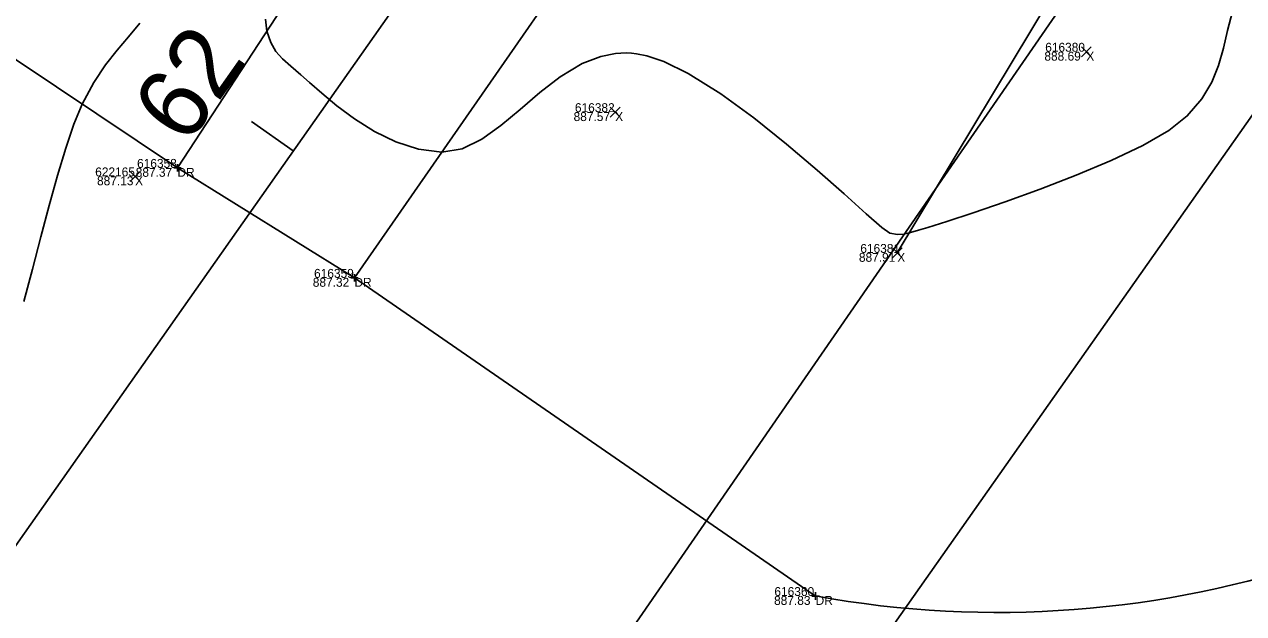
# Model space of a CAD drawing. Extents: x 1957117 to 1971063, y 701601 to 715861.
# Drawn here: x 1964258.29 to 1964306.2, y 707861.19 to 707884.33 of the extents above; entities that cross this region are included whole.
import ezdxf

# ---------------------------------------------------------------- set-up
doc = ezdxf.new("R2010")
doc.units = 0
for name, color, linetype in [('AP_X_Lights', 7, 'Continuous'), ('DT_X_Break_Line', 7, 'Continuous'), ('DT_X_Contour_Minor', 7, 'Continuous'), ('GE_X_CL_20', 7, 'Continuous'), ('PM_P_Cells', 7, 'Continuous'), ('PV_P_Drive', 7, 'Continuous'), ('PV_P_Shoulder', 7, 'Continuous'), ('RS_Raster1', 7, 'Continuous'), ('RW_X_Esmt_RR', 7, 'Continuous'), ('RW_X_Fee_RW', 7, 'Continuous'), ('SC_Scratch1', 7, 'Continuous'), ('SC_Scratch2', 7, 'Continuous'), ('SC_Shading5', 7, 'Continuous')]:
    doc.layers.add(name, color=color, linetype=linetype)

msp = doc.modelspace()

# ---------------------------------------------------------------- linework, layer by layer
at = {"layer": 'AP_X_Lights'}
for p, q in [((1964299.823, 707883.058), (1964300.211, 707883.448)), ((1964299.823, 707883.448), (1964300.211, 707883.058)), ((1964281.31, 707880.686), (1964281.698, 707881.076)), ((1964281.31, 707881.076), (1964281.698, 707880.686)), ((1964262.446, 707878.164), (1964262.834, 707878.554)), ((1964262.446, 707878.554), (1964262.834, 707878.164)), ((1964292.395, 707875.16), (1964292.783, 707875.55)), ((1964292.395, 707875.55), (1964292.783, 707875.16))]:
    msp.add_line(p, q, dxfattribs=at)
at = {"layer": 'DT_X_Break_Line'}
msp.add_lwpolyline([(1964501.633, 708199.836), (1964472.058, 708159.676), (1964442.718, 708119.139), (1964414.466, 708076.646), (1964403.549, 708024.16), (1964357.625, 707995.459), (1964339.239, 707946.448), (1964311.438, 707906.654), (1964292.589, 707875.355)], dxfattribs=at)
at = {"layer": 'DT_X_Contour_Minor'}
for points in [[(1964305.757, 707884.829), (1964305.564, 707884.087), (1964305.402, 707883.388), (1964305.216, 707882.717), (1964304.954, 707882.059), (1964304.561, 707881.402), (1964303.985, 707880.73), (1964303.259, 707880.164), (1964302.232, 707879.575), (1964300.99, 707878.98), (1964299.619, 707878.4), (1964298.203, 707877.851), (1964296.827, 707877.354), (1964295.577, 707876.926), (1964294.537, 707876.586), (1964293.792, 707876.354), (1964293.428, 707876.247), (1964293.111, 707876.159), (1964292.852, 707876.095), (1964292.597, 707876.078), (1964292.294, 707876.126), (1964291.984, 707876.347), (1964291.368, 707876.887), (1964290.501, 707877.667), (1964289.439, 707878.607), (1964288.24, 707879.629), (1964286.959, 707880.653), (1964285.653, 707881.601), (1964284.377, 707882.394), (1964283.416, 707882.863), (1964282.749, 707883.091), (1964282.337, 707883.176), (1964282.142, 707883.196), (1964281.932, 707883.203), (1964281.523, 707883.181), (1964280.938, 707883.067), (1964280.203, 707882.784), (1964279.345, 707882.273), (1964278.539, 707881.651), (1964277.768, 707880.987), (1964277.015, 707880.351), (1964276.263, 707879.814), (1964275.494, 707879.444), (1964274.692, 707879.311), (1964273.773, 707879.424), (1964272.883, 707879.711), (1964272.041, 707880.124), (1964271.263, 707880.612), (1964270.567, 707881.129), (1964269.972, 707881.623), (1964269.494, 707882.047), (1964269.151, 707882.352), (1964268.757, 707882.681), (1964268.433, 707882.969), (1964268.172, 707883.263), (1964267.968, 707883.609), (1964267.815, 707884.055), (1964267.758, 707884.537)], [(1964305.757, 707884.829), (1964305.564, 707884.087), (1964305.402, 707883.388), (1964305.216, 707882.717), (1964304.954, 707882.059), (1964304.561, 707881.402), (1964303.985, 707880.73), (1964303.259, 707880.164), (1964302.232, 707879.575), (1964300.99, 707878.98), (1964299.619, 707878.4), (1964298.203, 707877.851), (1964296.827, 707877.354), (1964295.577, 707876.926), (1964294.537, 707876.586), (1964293.792, 707876.354), (1964293.428, 707876.247), (1964293.111, 707876.159), (1964292.852, 707876.095), (1964292.597, 707876.078), (1964292.294, 707876.126), (1964291.984, 707876.347), (1964291.368, 707876.887), (1964290.501, 707877.667), (1964289.439, 707878.607), (1964288.24, 707879.629), (1964286.959, 707880.653), (1964285.653, 707881.601), (1964284.377, 707882.394), (1964283.416, 707882.863), (1964282.749, 707883.091), (1964282.337, 707883.176), (1964282.142, 707883.196), (1964281.932, 707883.203), (1964281.523, 707883.181), (1964280.938, 707883.067), (1964280.203, 707882.784), (1964279.345, 707882.273), (1964278.539, 707881.651), (1964277.768, 707880.987), (1964277.015, 707880.351), (1964276.263, 707879.814), (1964275.494, 707879.444), (1964274.692, 707879.311), (1964273.773, 707879.424), (1964272.883, 707879.711), (1964272.041, 707880.124), (1964271.263, 707880.612), (1964270.567, 707881.129), (1964269.972, 707881.623), (1964269.494, 707882.047), (1964269.151, 707882.352), (1964268.757, 707882.681), (1964268.433, 707882.969), (1964268.172, 707883.263), (1964267.968, 707883.609), (1964267.815, 707884.055), (1964267.758, 707884.537)], [(1964258.267, 707873.451), (1964258.606, 707874.714), (1964258.939, 707875.98), (1964259.266, 707877.217), (1964259.591, 707878.391), (1964259.913, 707879.467), (1964260.236, 707880.414), (1964260.561, 707881.198), (1964261.015, 707882.048), (1964261.473, 707882.735), (1964261.931, 707883.315), (1964262.385, 707883.842), (1964262.83, 707884.371)], [(1964258.267, 707873.451), (1964258.606, 707874.714), (1964258.939, 707875.98), (1964259.266, 707877.217), (1964259.591, 707878.391), (1964259.913, 707879.467), (1964260.236, 707880.414), (1964260.561, 707881.198), (1964261.015, 707882.048), (1964261.473, 707882.735), (1964261.931, 707883.315), (1964262.385, 707883.842), (1964262.83, 707884.371)]]:
    msp.add_lwpolyline(points, dxfattribs=at)
at = {"layer": 'GE_X_CL_20'}
msp.add_line((1964268.854, 707879.363), (1964267.219, 707880.514), dxfattribs=at)
msp.add_lwpolyline([(1964578.061, 708318.542), (1963713.717, 707090.878)], dxfattribs=at)
at = {"layer": 'PM_P_Cells'}
for points in [[(1964264.305, 707878.693), (1964277.738, 707899.215), (1964292.67, 707920.076)], [(1964299.207, 707915.572), (1964285.264, 707894.516), (1964271.26, 707874.375)]]:
    msp.add_lwpolyline(points, dxfattribs=at)
at = {"layer": 'PV_P_Drive'}
for p, q in [((1964264.159, 707878.693), (1964264.451, 707878.693)), ((1964264.305, 707878.839), (1964264.305, 707878.547)), ((1964264.305, 707878.693), (1964264.305, 707878.693)), ((1964271.114, 707874.375), (1964271.406, 707874.375)), ((1964271.26, 707874.521), (1964271.26, 707874.229)), ((1964271.26, 707874.375), (1964271.26, 707874.375)), ((1964289.381, 707862.03), (1964289.381, 707861.738)), ((1964289.235, 707861.884), (1964289.527, 707861.884)), ((1964289.381, 707861.884), (1964289.381, 707861.884))]:
    msp.add_line(p, q, dxfattribs=at)
at = {"layer": 'RW_X_Esmt_RR'}
msp.add_lwpolyline([(1963738.247, 707073.608), (1964602.591, 708301.271)], dxfattribs=at)
at = {"layer": 'RW_X_Fee_RW'}
msp.add_lwpolyline([(1963881.046, 707276.431), (1964172.578, 707701.964), (1964668.324, 708419.582), (1964735.207, 708501.875), (1964966.496, 708718.802), (1965107.468, 708816.338), (1965585.552, 709094.216), (1966091.861, 709326.705), (1966247.281, 709386.816), (1966633.174, 709551.737), (1966943.202, 709670.565), (1967172.032, 709812.662), (1967935.697, 710373.174), (1968346.714, 710683.963), (1968484.345, 710796.182), (1968743.632, 711067.038), (1968903.937, 711275.819), (1969041.222, 711501.316), (1969638.166, 712572.015), (1970019.077, 713196.718)], dxfattribs=at)
at = {"layer": 'SC_Scratch2'}
msp.add_lwpolyline([(1964289.381, 707861.884), (1964271.26, 707874.375), (1964264.305, 707878.693), (1964246.896, 707890.341)], dxfattribs=at)
msp.add_arc((1964296.533, 707901.123), 39.885, 259.6703, 317.8638, dxfattribs=at)
at = {"layer": 'SC_Shading5'}
for points in [[(1963589.678, 706586.994), (1963626.625, 706689.548), (1963651.76, 706746.832), (1963668.09, 706778.596), (1963682.768, 706805.402), (1963734.424, 706911.594), (1963826.849, 707116.717), (1963877.258, 707215.645), (1963964.981, 707354.472), (1964070.526, 707509.355), (1964132.574, 707601.994), (1964163.9, 707642.169), (1964191.2, 707685.167), (1964278.98, 707807.131), (1964326.11, 707874.364), (1964396.427, 707968.962), (1964508.519, 708133.679), (1964655.588, 708336.552), (1964745.319, 708429.172), (1964840.327, 708522.317), (1964988.178, 708660.245), (1965089.796, 708739.041), (1965251.743, 708835.216), (1965415.807, 708922.048), (1965866.2, 709149.38), (1966173.543, 709294.131), (1966283.627, 709338.196), (1966534.003, 709419.214), (1966689.084, 709471.266), (1967008.468, 709641.817), (1967166.677, 709750.124), (1967422.113, 709931.083), (1967818.707, 710198.831), (1968187.021, 710459.852), (1968360.589, 710592.493), (1968496.543, 710707.847), (1968606.427, 710809.378), (1968733.391, 710937.091), (1968807.28, 711025.4), (1968843.008, 711077.094), (1968863.233, 711106.099), (1968909.747, 711171.311), (1968974.133, 711279.559), (1969130.932, 711546.915), (1969247.433, 711744.686), (1969402.714, 712016.424), (1969505.287, 712191.789), (1969666.311, 712460.805), (1969771.586, 712639.896), (1969880.058, 712820.917), (1969964.994, 712955.706), (1969990.005, 713000.084), (1970030.065, 713068.479)], [(1963609.915, 706579.703), (1963646.615, 706681.572), (1963671.193, 706737.585), (1963687.092, 706768.511), (1963701.884, 706795.526), (1963753.906, 706902.469), (1963846.249, 707107.41), (1963895.973, 707204.994), (1963982.966, 707342.667), (1964088.35, 707497.312), (1964150.015, 707589.379), (1964181.502, 707629.761), (1964209.024, 707673.109), (1964296.517, 707794.674), (1964343.552, 707861.772), (1964413.958, 707956.489), (1964526.123, 708121.313), (1964672.104, 708322.686), (1964760.576, 708414.006), (1964855.195, 708506.77), (1965002.134, 708643.847), (1965101.925, 708721.226), (1965262.272, 708816.451), (1965425.685, 708902.939), (1965875.63, 709130.044), (1966182.13, 709274.398), (1966290.944, 709317.954), (1966540.737, 709398.785), (1966697.632, 709451.445), (1967019.644, 709623.399), (1967178.971, 709732.471), (1967434.35, 709913.39), (1967830.945, 710181.14), (1968199.774, 710442.525), (1968374.086, 710575.735), (1968510.806, 710691.739), (1968621.36, 710793.889), (1968749.296, 710922.58), (1968824.413, 711012.355), (1968860.678, 711064.827), (1968880.812, 711093.701), (1968927.778, 711159.547), (1968992.655, 711268.62), (1969149.476, 711536.015), (1969266.039, 711733.891), (1969421.336, 712005.657), (1969523.8, 712180.835), (1969684.812, 712449.831), (1969790.084, 712628.917), (1969898.385, 712809.653), (1969983.474, 712944.685), (1970008.657, 712989.367), (1970048.626, 713057.607)]]:
    msp.add_spline(points, degree=3, dxfattribs=at)

# ---------------------------------------------------------------- texts
at = {"layer": 'GE_X_CL_20'}
msp.add_text('62', height=2.8, rotation=54.8523, dxfattribs=at).set_placement((1964264.681, 707879.515))
at = {"layer": 'PV_P_Shoulder'}
for s, p in [('888.69', (1964298.369, 707882.903)), ('887.57', (1964279.87, 707880.531)), ('887.37', (1964262.665, 707878.343)), ('887.13', (1964261.144, 707878.009)), ('887.91', (1964291.081, 707875.005)), ('887.32', (1964269.623, 707874.025)), ('887.83', (1964287.747, 707861.534))]:
    msp.add_text(s, height=0.35, dxfattribs=at).set_placement(p)
at = {"layer": 'RS_Raster1'}
for s, p in [('616380', (1964298.402, 707883.253)), ('616382', (1964279.922, 707880.881)), ('622165', (1964261.072, 707878.359)), ('616358', (1964262.718, 707878.693)), ('616381', (1964291.136, 707875.355)), ('616359', (1964269.673, 707874.375)), ('616360', (1964287.761, 707861.884))]:
    msp.add_text(s, height=0.35, dxfattribs=at).set_placement(p)
at = {"layer": 'SC_Scratch1'}
for s, p in [('X', (1964300.017, 707882.903)), ('X', (1964281.504, 707880.531)), ('DR', (1964264.305, 707878.343)), ('X', (1964262.64, 707878.009)), ('X', (1964292.589, 707875.005)), ('DR', (1964271.26, 707874.025)), ('DR', (1964289.381, 707861.534))]:
    msp.add_text(s, height=0.35, dxfattribs=at).set_placement(p)

doc.saveas('drawing.dxf')
